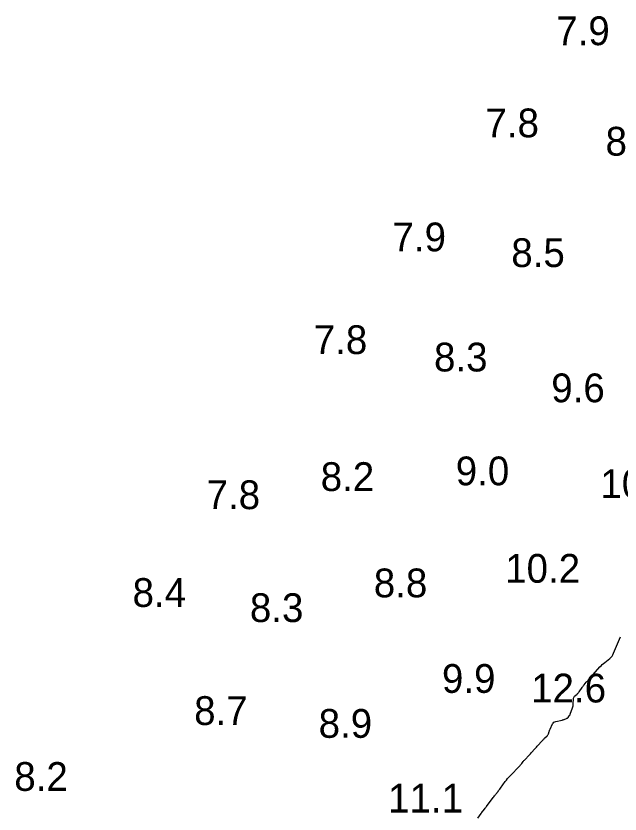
# Model space of a CAD drawing. Extents: x 815352 to 820877, y 582403 to 597439.
# Drawn here: x 820188.3 to 820293.3, y 589480.4 to 589619 of the extents above; entities that cross this region are included whole.
import ezdxf

# ---------------------------------------------------------------- set-up
doc = ezdxf.new("R2010")
doc.units = 0
doc.layers.add('V-CONT-EL12', color=7, linetype='Continuous')
doc.layers.add('V-TOPO-SOUN', color=7, linetype='Continuous')

msp = doc.modelspace()

# ---------------------------------------------------------------- linework, layer by layer
at = {"layer": 'V-CONT-EL12'}
msp.add_lwpolyline([(820268.58, 589479.65), (820269.12, 589480.45), (820269.15, 589480.5), (820269.18, 589480.54), (820269.22, 589480.59), (820269.25, 589480.64), (820269.38, 589480.83), (820269.42, 589480.88), (820269.45, 589480.92), (820269.49, 589480.97), (820269.53, 589481.01), (820269.84, 589481.37), (820269.9, 589481.44), (820269.96, 589481.52), (820270.02, 589481.6), (820270.08, 589481.67), (820271.25, 589483.26), (820271.35, 589483.39), (820271.45, 589483.52), (820271.55, 589483.66), (820271.65, 589483.79), (820272.07, 589484.31), (820272.17, 589484.45), (820272.27, 589484.58), (820272.37, 589484.71), (820272.47, 589484.85), (820273.33, 589486.05), (820273.51, 589486.29), (820273.7, 589486.53), (820273.89, 589486.75), (820274.1, 589486.97), (820275.9, 589488.83), (820275.97, 589488.91), (820276.04, 589488.99), (820276.11, 589489.07), (820276.18, 589489.15), (820276.44, 589489.48), (820276.5, 589489.57), (820276.57, 589489.65), (820276.64, 589489.73), (820276.71, 589489.8), (820277.49, 589490.61), (820277.61, 589490.73), (820277.72, 589490.86), (820277.84, 589490.99), (820277.96, 589491.12), (820278.41, 589491.63), (820278.52, 589491.76), (820278.64, 589491.89), (820278.75, 589492.02), (820278.87, 589492.15), (820279.79, 589493.18), (820279.88, 589493.27), (820279.97, 589493.37), (820280.07, 589493.46), (820280.16, 589493.56), (820280.6, 589493.95), (820280.67, 589494.03), (820280.73, 589494.12), (820280.78, 589494.21), (820280.82, 589494.31), (820280.95, 589494.72), (820280.99, 589494.83), (820281.03, 589494.93), (820281.07, 589495.03), (820281.11, 589495.13), (820281.53, 589496.03), (820281.63, 589496.19), (820281.76, 589496.32), (820281.92, 589496.42), (820282.1, 589496.48), (820283.19, 589496.71), (820283.28, 589496.73), (820283.38, 589496.75), (820283.47, 589496.79), (820283.56, 589496.82), (820283.96, 589496.98), (820284.04, 589497.01), (820284.11, 589497.06), (820284.17, 589497.11), (820284.23, 589497.17), (820284.44, 589497.43), (820284.49, 589497.5), (820284.54, 589497.57), (820284.58, 589497.64), (820284.61, 589497.72), (820284.99, 589498.81), (820285.05, 589498.99), (820285.09, 589499.17), (820285.11, 589499.36), (820285.13, 589499.54), (820285.16, 589500.4), (820285.17, 589500.53), (820285.21, 589500.65), (820285.28, 589500.76), (820285.37, 589500.85), (820285.79, 589501.21), (820285.89, 589501.3), (820285.98, 589501.39), (820286.07, 589501.5), (820286.15, 589501.61), (820286.67, 589502.34), (820286.75, 589502.46), (820286.84, 589502.57), (820286.93, 589502.69), (820287.02, 589502.81), (820287.39, 589503.27), (820287.48, 589503.38), (820287.58, 589503.49), (820287.68, 589503.6), (820287.77, 589503.72), (820289.77, 589505.93), (820289.96, 589506.13), (820290.17, 589506.33), (820290.38, 589506.52), (820290.6, 589506.71), (820291.49, 589507.42), (820291.7, 589507.61), (820291.88, 589507.82), (820292.03, 589508.05), (820292.15, 589508.3), (820293.31, 589511.15)], dxfattribs=at)

# ---------------------------------------------------------------- texts
at = {"layer": 'V-TOPO-SOUN'}
for s, p in [('7.9', (820282.18, 589613.96)), ('7.8', (820269.88, 589597.95)), ('8.8', (820290.74, 589594.77)), ('7.9', (820253.74, 589578.14)), ('8.5', (820274.37, 589575.41)), ('7.8', (820240.06, 589560.29)), ('8.3', (820260.95, 589557.27)), ('9.6', (820281.31, 589551.92)), ('9.0', (820264.72, 589537.49)), ('8.2', (820241.27, 589536.5)), ('10.9 ', (820289.85, 589535.29)), ('7.8', (820221.45, 589533.35)), ('10.2 ', (820273.31, 589520.56)), ('8.8', (820250.49, 589518.03)), ('8.4', (820208.59, 589516.36)), ('8.3', (820228.97, 589513.73)), ('9.9', (820262.33, 589501.43)), ('12.6 ', (820277.82, 589499.76)), ('8.7', (820219.29, 589495.85)), ('8.9', (820240.91, 589493.62)), ('8.2', (820188.05, 589484.4)), ('11.1 ', (820252.98, 589480.63))]:
    msp.add_text(s, height=5, dxfattribs=at).set_placement(p)

doc.saveas('drawing.dxf')
